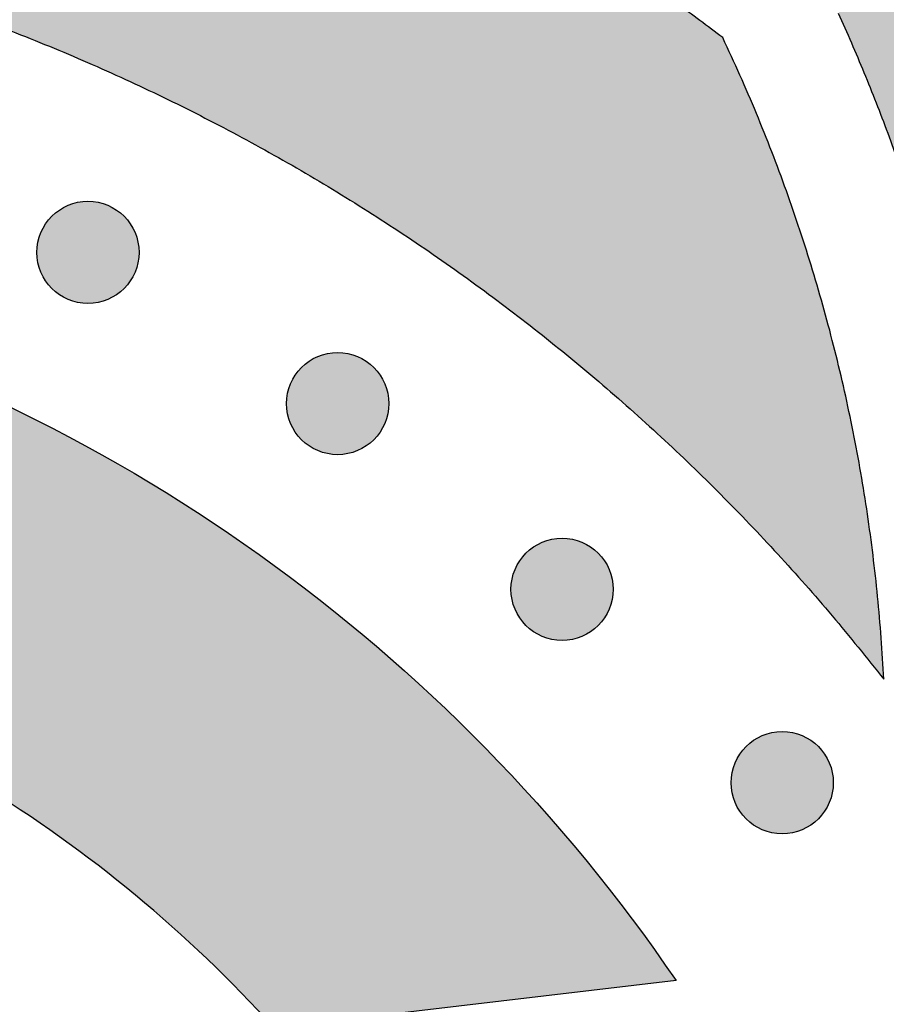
# Model space of a CAD drawing. Header units: millimetres. Extents: x -3873 to -97, y 912 to 4165.
# Tile 225 of 656: x -2880 to -2850, y 1201 to 1235. Entities that reach past the tile are written whole.
import ezdxf

# ---------------------------------------------------------------- set-up
doc = ezdxf.new("R2010")
doc.units = ezdxf.units.MM
doc.layers.add('pattern', color=7, linetype='Continuous', true_color=0x000000)

msp = doc.modelspace()

# ---------------------------------------------------------------- hatches: boundary and pattern name
at = {"layer": 'pattern'}
for points in [[(-2819.154, 1284.526), (-2825.195, 1267.622), (-2831.801, 1250.92), (-2838.96, 1234.448), (-2846.661, 1218.233), (-2846.828, 1219.345), (-2847.014, 1220.454), (-2847.221, 1221.562), (-2847.448, 1222.666), (-2847.694, 1223.767), (-2847.961, 1224.863), (-2848.247, 1225.955), (-2848.553, 1227.042), (-2848.879, 1228.123), (-2849.224, 1229.198), (-2849.588, 1230.267), (-2849.971, 1231.328), (-2850.373, 1232.381), (-2850.793, 1233.426), (-2851.232, 1234.462), (-2851.688, 1235.49), (-2847.14, 1245.555), (-2842.803, 1255.715), (-2838.681, 1265.965), (-2834.776, 1276.296), (-2833.713, 1276.604), (-2832.657, 1276.942), (-2831.609, 1277.309), (-2830.568, 1277.704), (-2829.538, 1278.128), (-2828.518, 1278.58), (-2827.51, 1279.06), (-2826.515, 1279.566), (-2825.535, 1280.1), (-2824.57, 1280.66), (-2823.621, 1281.245), (-2822.689, 1281.855), (-2821.776, 1282.489), (-2820.882, 1283.146), (-2820.007, 1283.826)], [(-2969.307, 1195.651), (-2968.261, 1197.577), (-2967.166, 1199.482), (-2966.024, 1201.363), (-2964.835, 1203.219), (-2963.601, 1205.048), (-2962.322, 1206.849), (-2960.999, 1208.619), (-2959.634, 1210.357), (-2958.227, 1212.062), (-2956.78, 1213.732), (-2955.294, 1215.366), (-2953.771, 1216.962), (-2952.212, 1218.52), (-2950.618, 1220.037), (-2948.99, 1221.514), (-2947.332, 1222.948), (-2945.832, 1224.179), (-2944.296, 1225.371), (-2942.723, 1226.524), (-2941.116, 1227.634), (-2939.477, 1228.702), (-2937.807, 1229.725), (-2936.108, 1230.702), (-2934.381, 1231.633), (-2932.63, 1232.515), (-2930.856, 1233.348), (-2929.061, 1234.131), (-2927.247, 1234.863), (-2925.416, 1235.544), (-2923.57, 1236.173), (-2921.713, 1236.75), (-2919.845, 1237.274), (-2917.869, 1237.765), (-2915.871, 1238.193), (-2913.853, 1238.556), (-2911.819, 1238.854), (-2909.771, 1239.085), (-2907.714, 1239.248), (-2905.65, 1239.343), (-2903.583, 1239.37), (-2901.517, 1239.329), (-2899.454, 1239.219), (-2897.398, 1239.041), (-2895.352, 1238.796), (-2893.32, 1238.484), (-2891.305, 1238.107), (-2889.31, 1237.665), (-2887.337, 1237.16), (-2885.991, 1236.778), (-2884.649, 1236.368), (-2883.311, 1235.93), (-2881.979, 1235.464), (-2880.653, 1234.971), (-2879.334, 1234.45), (-2878.023, 1233.902), (-2876.722, 1233.327), (-2875.429, 1232.725), (-2874.148, 1232.096), (-2872.878, 1231.44), (-2871.62, 1230.758), (-2870.375, 1230.051), (-2869.144, 1229.318), (-2867.927, 1228.56), (-2866.726, 1227.778), (-2865.54, 1226.971), (-2864.372, 1226.141), (-2863.221, 1225.287), (-2862.088, 1224.411), (-2860.974, 1223.514), (-2859.879, 1222.594), (-2858.805, 1221.655), (-2857.751, 1220.695), (-2856.718, 1219.715), (-2855.707, 1218.717), (-2854.718, 1217.702), (-2853.751, 1216.668), (-2852.808, 1215.619), (-2851.888, 1214.553), (-2850.992, 1213.473), (-2850.12, 1212.378), (-2850.208, 1213.812), (-2850.332, 1215.247), (-2850.491, 1216.681), (-2850.685, 1218.112), (-2850.915, 1219.54), (-2851.18, 1220.963), (-2851.48, 1222.38), (-2851.816, 1223.79), (-2852.186, 1225.191), (-2852.59, 1226.582), (-2853.028, 1227.962), (-2853.5, 1229.329), (-2854.004, 1230.683), (-2854.541, 1232.022), (-2855.109, 1233.344), (-2855.709, 1234.65), (-2857.302, 1235.837), (-2858.927, 1236.988), (-2860.582, 1238.101), (-2862.266, 1239.176), (-2863.977, 1240.211), (-2865.714, 1241.205), (-2867.476, 1242.158), (-2869.26, 1243.068), (-2871.066, 1243.934), (-2872.892, 1244.757), (-2874.736, 1245.535), (-2876.597, 1246.267), (-2878.473, 1246.954), (-2880.362, 1247.595), (-2882.262, 1248.188), (-2884.172, 1248.735), (-2886.524, 1249.337), (-2888.902, 1249.864), (-2891.305, 1250.314), (-2893.728, 1250.686), (-2896.167, 1250.978), (-2898.618, 1251.19), (-2901.078, 1251.321), (-2903.541, 1251.37), (-2906.006, 1251.338), (-2908.466, 1251.224), (-2910.919, 1251.03), (-2913.36, 1250.754), (-2915.785, 1250.4), (-2918.191, 1249.967), (-2920.573, 1249.456), (-2922.929, 1248.871), (-2925.113, 1248.258), (-2927.285, 1247.584), (-2929.443, 1246.848), (-2931.584, 1246.052), (-2933.706, 1245.195), (-2935.805, 1244.28), (-2937.88, 1243.306), (-2939.928, 1242.274), (-2941.946, 1241.186), (-2943.933, 1240.043), (-2945.886, 1238.847), (-2947.803, 1237.598), (-2949.682, 1236.3), (-2951.521, 1234.952), (-2953.318, 1233.557), (-2955.072, 1232.118), (-2956.503, 1230.888), (-2957.912, 1229.631), (-2959.301, 1228.347), (-2960.666, 1227.036), (-2962.008, 1225.701), (-2963.327, 1224.34), (-2964.621, 1222.955), (-2965.889, 1221.546), (-2967.132, 1220.115), (-2968.348, 1218.661), (-2969.537, 1217.186), (-2970.698, 1215.69), (-2971.831, 1214.174), (-2972.935, 1212.639), (-2974.011, 1211.086), (-2975.056, 1209.515)], [(-2879.002, 1225.94), (-2878.974, 1225.913), (-2878.945, 1225.886), (-2878.915, 1225.859), (-2878.884, 1225.833), (-2878.853, 1225.807), (-2878.82, 1225.782), (-2878.787, 1225.757), (-2878.753, 1225.733), (-2878.718, 1225.71), (-2878.682, 1225.687), (-2878.646, 1225.665), (-2878.608, 1225.644), (-2878.57, 1225.623), (-2878.532, 1225.603), (-2878.492, 1225.585), (-2878.452, 1225.567), (-2878.411, 1225.55), (-2878.37, 1225.534), (-2878.328, 1225.518), (-2878.286, 1225.504), (-2878.243, 1225.491), (-2878.199, 1225.479), (-2878.155, 1225.468), (-2878.111, 1225.458), (-2878.066, 1225.45), (-2878.021, 1225.442), (-2877.976, 1225.436), (-2877.931, 1225.43), (-2877.885, 1225.426), (-2877.839, 1225.423), (-2877.793, 1225.421), (-2877.747, 1225.421), (-2877.702, 1225.421), (-2877.656, 1225.423), (-2877.61, 1225.426), (-2877.564, 1225.43), (-2877.519, 1225.436), (-2877.474, 1225.442), (-2877.429, 1225.45), (-2877.384, 1225.458), (-2877.34, 1225.468), (-2877.296, 1225.479), (-2877.252, 1225.491), (-2877.209, 1225.504), (-2877.167, 1225.519), (-2877.125, 1225.534), (-2877.084, 1225.55), (-2877.043, 1225.567), (-2877.003, 1225.585), (-2876.963, 1225.604), (-2876.925, 1225.623), (-2876.887, 1225.644), (-2876.849, 1225.665), (-2876.813, 1225.687), (-2876.777, 1225.71), (-2876.742, 1225.733), (-2876.708, 1225.757), (-2876.675, 1225.782), (-2876.642, 1225.807), (-2876.611, 1225.833), (-2876.58, 1225.859), (-2876.55, 1225.886), (-2876.521, 1225.913), (-2876.493, 1225.941), (-2876.465, 1225.969), (-2876.438, 1225.998), (-2876.412, 1226.028), (-2876.385, 1226.058), (-2876.359, 1226.09), (-2876.334, 1226.122), (-2876.31, 1226.156), (-2876.286, 1226.19), (-2876.262, 1226.225), (-2876.239, 1226.26), (-2876.217, 1226.297), (-2876.196, 1226.334), (-2876.176, 1226.372), (-2876.156, 1226.411), (-2876.137, 1226.45), (-2876.119, 1226.491), (-2876.102, 1226.531), (-2876.086, 1226.573), (-2876.071, 1226.615), (-2876.057, 1226.657), (-2876.044, 1226.7), (-2876.032, 1226.743), (-2876.021, 1226.787), (-2876.011, 1226.832), (-2876.002, 1226.876), (-2875.995, 1226.921), (-2875.988, 1226.967), (-2875.983, 1227.012), (-2875.979, 1227.058), (-2875.976, 1227.103), (-2875.974, 1227.149), (-2875.973, 1227.195), (-2875.974, 1227.241), (-2875.976, 1227.287), (-2875.979, 1227.333), (-2875.983, 1227.379), (-2875.988, 1227.424), (-2875.995, 1227.469), (-2876.002, 1227.514), (-2876.011, 1227.559), (-2876.021, 1227.603), (-2876.032, 1227.647), (-2876.044, 1227.69), (-2876.057, 1227.733), (-2876.071, 1227.776), (-2876.086, 1227.818), (-2876.102, 1227.859), (-2876.119, 1227.9), (-2876.137, 1227.94), (-2876.156, 1227.979), (-2876.176, 1228.018), (-2876.196, 1228.056), (-2876.218, 1228.093), (-2876.24, 1228.13), (-2876.262, 1228.166), (-2876.286, 1228.201), (-2876.31, 1228.235), (-2876.334, 1228.268), (-2876.36, 1228.3), (-2876.385, 1228.332), (-2876.412, 1228.363), (-2876.438, 1228.393), (-2876.466, 1228.422), (-2876.493, 1228.45), (-2876.521, 1228.477), (-2876.55, 1228.505), (-2876.58, 1228.531), (-2876.611, 1228.557), (-2876.643, 1228.583), (-2876.675, 1228.608), (-2876.708, 1228.633), (-2876.742, 1228.657), (-2876.777, 1228.681), (-2876.813, 1228.703), (-2876.85, 1228.725), (-2876.887, 1228.747), (-2876.925, 1228.767), (-2876.964, 1228.787), (-2877.003, 1228.806), (-2877.043, 1228.824), (-2877.084, 1228.841), (-2877.125, 1228.857), (-2877.167, 1228.872), (-2877.21, 1228.886), (-2877.253, 1228.899), (-2877.296, 1228.911), (-2877.34, 1228.922), (-2877.384, 1228.932), (-2877.429, 1228.941), (-2877.474, 1228.948), (-2877.519, 1228.955), (-2877.565, 1228.96), (-2877.61, 1228.964), (-2877.656, 1228.967), (-2877.702, 1228.969), (-2877.748, 1228.969), (-2877.794, 1228.969), (-2877.84, 1228.967), (-2877.885, 1228.964), (-2877.931, 1228.96), (-2877.976, 1228.955), (-2878.022, 1228.948), (-2878.067, 1228.94), (-2878.111, 1228.932), (-2878.156, 1228.922), (-2878.2, 1228.911), (-2878.243, 1228.899), (-2878.286, 1228.886), (-2878.328, 1228.872), (-2878.37, 1228.857), (-2878.412, 1228.84), (-2878.452, 1228.823), (-2878.493, 1228.805), (-2878.532, 1228.787), (-2878.571, 1228.767), (-2878.609, 1228.746), (-2878.646, 1228.725), (-2878.682, 1228.703), (-2878.718, 1228.68), (-2878.753, 1228.657), (-2878.787, 1228.633), (-2878.821, 1228.608), (-2878.853, 1228.583), (-2878.885, 1228.557), (-2878.915, 1228.531), (-2878.945, 1228.504), (-2878.974, 1228.477), (-2879.002, 1228.45), (-2879.03, 1228.421), (-2879.057, 1228.392), (-2879.084, 1228.363), (-2879.11, 1228.332), (-2879.136, 1228.3), (-2879.161, 1228.268), (-2879.186, 1228.234), (-2879.21, 1228.2), (-2879.233, 1228.165), (-2879.256, 1228.13), (-2879.278, 1228.093), (-2879.299, 1228.056), (-2879.32, 1228.018), (-2879.339, 1227.979), (-2879.358, 1227.94), (-2879.376, 1227.9), (-2879.393, 1227.859), (-2879.409, 1227.818), (-2879.424, 1227.776), (-2879.438, 1227.733), (-2879.451, 1227.69), (-2879.463, 1227.647), (-2879.474, 1227.603), (-2879.484, 1227.559), (-2879.493, 1227.514), (-2879.501, 1227.469), (-2879.507, 1227.424), (-2879.512, 1227.378), (-2879.517, 1227.333), (-2879.52, 1227.287), (-2879.521, 1227.241), (-2879.522, 1227.195), (-2879.521, 1227.149), (-2879.52, 1227.103), (-2879.517, 1227.057), (-2879.512, 1227.012), (-2879.507, 1226.966), (-2879.501, 1226.921), (-2879.493, 1226.876), (-2879.484, 1226.831), (-2879.474, 1226.787), (-2879.463, 1226.743), (-2879.451, 1226.7), (-2879.438, 1226.657), (-2879.424, 1226.614), (-2879.409, 1226.572), (-2879.393, 1226.531), (-2879.376, 1226.49), (-2879.358, 1226.45), (-2879.339, 1226.411), (-2879.319, 1226.372), (-2879.299, 1226.334), (-2879.278, 1226.297), (-2879.256, 1226.26), (-2879.233, 1226.225), (-2879.21, 1226.19), (-2879.185, 1226.156), (-2879.161, 1226.122), (-2879.136, 1226.09), (-2879.11, 1226.058), (-2879.084, 1226.027), (-2879.057, 1225.998), (-2879.03, 1225.969)], [(-2857.33, 1201.912), (-2871.281, 1200.274), (-2871.839, 1200.877), (-2872.408, 1201.473), (-2872.989, 1202.059), (-2873.582, 1202.636), (-2874.185, 1203.204), (-2874.8, 1203.762), (-2875.426, 1204.31), (-2876.061, 1204.847), (-2876.708, 1205.374), (-2877.364, 1205.89), (-2878.03, 1206.394), (-2878.705, 1206.887), (-2879.39, 1207.369), (-2880.083, 1207.838), (-2880.784, 1208.295), (-2881.494, 1208.739), (-2882.212, 1209.171), (-2882.937, 1209.589), (-2883.669, 1209.995), (-2884.408, 1210.387), (-2885.154, 1210.766), (-2885.905, 1211.131), (-2886.662, 1211.482), (-2887.424, 1211.82), (-2888.192, 1212.143), (-2888.963, 1212.453), (-2889.739, 1212.748), (-2890.519, 1213.029), (-2891.302, 1213.296), (-2892.088, 1213.548), (-2892.876, 1213.786), (-2893.667, 1214.01), (-2894.881, 1214.321), (-2896.109, 1214.593), (-2897.35, 1214.825), (-2898.601, 1215.017), (-2899.86, 1215.168), (-2901.125, 1215.277), (-2902.395, 1215.345), (-2903.667, 1215.37), (-2904.94, 1215.354), (-2906.21, 1215.295), (-2907.476, 1215.195), (-2908.737, 1215.052), (-2909.989, 1214.869), (-2911.231, 1214.646), (-2912.461, 1214.382), (-2913.677, 1214.08), (-2914.912, 1213.733), (-2916.14, 1213.352), (-2917.361, 1212.936), (-2918.571, 1212.486), (-2919.771, 1212.002), (-2920.958, 1211.484), (-2922.131, 1210.933), (-2923.289, 1210.35), (-2924.43, 1209.735), (-2925.554, 1209.089), (-2926.658, 1208.412), (-2927.742, 1207.706), (-2928.804, 1206.972), (-2929.844, 1206.21), (-2930.86, 1205.421), (-2931.852, 1204.607), (-2933.277, 1203.37), (-2934.671, 1202.09), (-2936.031, 1200.769), (-2937.357, 1199.408), (-2938.646, 1198.007), (-2939.897, 1196.57), (-2941.108, 1195.096), (-2942.277, 1193.589), (-2943.404, 1192.049), (-2944.486, 1190.479), (-2945.523, 1188.88), (-2946.514, 1187.255), (-2947.457, 1185.605), (-2948.352, 1183.932), (-2949.198, 1182.24), (-2949.994, 1180.529), (-2956.768, 1165.41), (-2963.089, 1180.654), (-2960.943, 1185.44), (-2960.006, 1187.454), (-2959.011, 1189.446), (-2957.958, 1191.414), (-2956.848, 1193.355), (-2955.682, 1195.268), (-2954.461, 1197.15), (-2953.187, 1198.998), (-2951.862, 1200.81), (-2950.485, 1202.584), (-2949.06, 1204.318), (-2947.588, 1206.01), (-2946.071, 1207.658), (-2944.511, 1209.261), (-2942.909, 1210.816), (-2941.269, 1212.322), (-2939.592, 1213.778), (-2938.346, 1214.8), (-2937.07, 1215.79), (-2935.764, 1216.748), (-2934.429, 1217.67), (-2933.067, 1218.557), (-2931.68, 1219.407), (-2930.269, 1220.219), (-2928.835, 1220.991), (-2927.381, 1221.724), (-2925.907, 1222.416), (-2924.416, 1223.066), (-2922.909, 1223.675), (-2921.388, 1224.24), (-2919.855, 1224.763), (-2918.312, 1225.242), (-2916.761, 1225.677), (-2915.165, 1226.074), (-2913.551, 1226.419), (-2911.921, 1226.713), (-2910.278, 1226.953), (-2908.624, 1227.14), (-2906.962, 1227.272), (-2905.295, 1227.349), (-2903.625, 1227.37), (-2901.956, 1227.337), (-2900.29, 1227.248), (-2898.629, 1227.105), (-2896.976, 1226.907), (-2895.335, 1226.655), (-2893.707, 1226.35), (-2892.095, 1225.993), (-2890.502, 1225.585), (-2889.275, 1225.235), (-2888.052, 1224.858), (-2886.832, 1224.452), (-2885.619, 1224.019), (-2884.411, 1223.557), (-2883.21, 1223.068), (-2882.018, 1222.552), (-2880.835, 1222.008), (-2879.662, 1221.436), (-2878.499, 1220.838), (-2877.349, 1220.214), (-2876.211, 1219.563), (-2875.087, 1218.886), (-2873.978, 1218.184), (-2872.884, 1217.457), (-2871.806, 1216.706), (-2870.745, 1215.931), (-2869.701, 1215.133), (-2868.677, 1214.312), (-2867.672, 1213.469), (-2866.686, 1212.604), (-2865.721, 1211.719), (-2864.778, 1210.815), (-2863.856, 1209.891), (-2862.957, 1208.949), (-2862.081, 1207.989), (-2861.228, 1207.013), (-2860.399, 1206.021), (-2859.595, 1205.014), (-2858.815, 1203.993), (-2858.06, 1202.959)], [(-2870.334, 1220.691), (-2870.305, 1220.664), (-2870.276, 1220.636), (-2870.246, 1220.61), (-2870.216, 1220.583), (-2870.184, 1220.558), (-2870.152, 1220.532), (-2870.118, 1220.508), (-2870.084, 1220.484), (-2870.049, 1220.46), (-2870.014, 1220.438), (-2869.977, 1220.416), (-2869.94, 1220.394), (-2869.902, 1220.374), (-2869.863, 1220.354), (-2869.824, 1220.335), (-2869.784, 1220.317), (-2869.743, 1220.3), (-2869.702, 1220.284), (-2869.66, 1220.269), (-2869.617, 1220.255), (-2869.574, 1220.242), (-2869.531, 1220.23), (-2869.487, 1220.219), (-2869.442, 1220.209), (-2869.398, 1220.2), (-2869.353, 1220.193), (-2869.308, 1220.186), (-2869.262, 1220.181), (-2869.216, 1220.177), (-2869.171, 1220.174), (-2869.125, 1220.172), (-2869.079, 1220.172), (-2869.033, 1220.172), (-2868.987, 1220.174), (-2868.941, 1220.177), (-2868.896, 1220.181), (-2868.85, 1220.186), (-2868.805, 1220.193), (-2868.76, 1220.2), (-2868.715, 1220.209), (-2868.671, 1220.219), (-2868.627, 1220.23), (-2868.584, 1220.242), (-2868.541, 1220.255), (-2868.498, 1220.269), (-2868.456, 1220.284), (-2868.415, 1220.3), (-2868.374, 1220.318), (-2868.334, 1220.335), (-2868.295, 1220.354), (-2868.256, 1220.374), (-2868.218, 1220.394), (-2868.181, 1220.416), (-2868.144, 1220.438), (-2868.108, 1220.461), (-2868.074, 1220.484), (-2868.039, 1220.508), (-2868.006, 1220.533), (-2867.974, 1220.558), (-2867.942, 1220.584), (-2867.911, 1220.61), (-2867.881, 1220.637), (-2867.852, 1220.664), (-2867.824, 1220.691), (-2867.797, 1220.719), (-2867.77, 1220.748), (-2867.743, 1220.778), (-2867.717, 1220.809), (-2867.691, 1220.841), (-2867.666, 1220.873), (-2867.641, 1220.906), (-2867.617, 1220.941), (-2867.594, 1220.975), (-2867.571, 1221.011), (-2867.549, 1221.048), (-2867.528, 1221.085), (-2867.507, 1221.123), (-2867.487, 1221.162), (-2867.469, 1221.201), (-2867.451, 1221.241), (-2867.434, 1221.282), (-2867.417, 1221.323), (-2867.402, 1221.365), (-2867.388, 1221.408), (-2867.375, 1221.451), (-2867.363, 1221.494), (-2867.352, 1221.538), (-2867.342, 1221.582), (-2867.334, 1221.627), (-2867.326, 1221.672), (-2867.32, 1221.717), (-2867.314, 1221.763), (-2867.31, 1221.808), (-2867.307, 1221.854), (-2867.305, 1221.9), (-2867.305, 1221.946), (-2867.305, 1221.992), (-2867.307, 1222.038), (-2867.31, 1222.084), (-2867.314, 1222.129), (-2867.32, 1222.175), (-2867.326, 1222.22), (-2867.334, 1222.265), (-2867.342, 1222.31), (-2867.352, 1222.354), (-2867.363, 1222.398), (-2867.375, 1222.441), (-2867.388, 1222.484), (-2867.402, 1222.527), (-2867.418, 1222.569), (-2867.434, 1222.61), (-2867.451, 1222.651), (-2867.469, 1222.691), (-2867.488, 1222.73), (-2867.507, 1222.769), (-2867.528, 1222.807), (-2867.549, 1222.844), (-2867.571, 1222.881), (-2867.594, 1222.916), (-2867.617, 1222.951), (-2867.641, 1222.985), (-2867.666, 1223.019), (-2867.691, 1223.051), (-2867.717, 1223.083), (-2867.743, 1223.113), (-2867.77, 1223.143), (-2867.797, 1223.172), (-2867.825, 1223.201), (-2867.853, 1223.228), (-2867.882, 1223.255), (-2867.912, 1223.282), (-2867.942, 1223.308), (-2867.974, 1223.334), (-2868.006, 1223.359), (-2868.04, 1223.384), (-2868.074, 1223.408), (-2868.109, 1223.431), (-2868.144, 1223.454), (-2868.181, 1223.476), (-2868.218, 1223.497), (-2868.256, 1223.518), (-2868.295, 1223.537), (-2868.334, 1223.556), (-2868.374, 1223.574), (-2868.415, 1223.591), (-2868.457, 1223.607), (-2868.498, 1223.622), (-2868.541, 1223.637), (-2868.584, 1223.65), (-2868.627, 1223.662), (-2868.671, 1223.673), (-2868.716, 1223.683), (-2868.76, 1223.691), (-2868.805, 1223.699), (-2868.85, 1223.705), (-2868.896, 1223.711), (-2868.942, 1223.715), (-2868.987, 1223.718), (-2869.033, 1223.72), (-2869.079, 1223.72), (-2869.125, 1223.72), (-2869.171, 1223.718), (-2869.217, 1223.715), (-2869.262, 1223.711), (-2869.308, 1223.705), (-2869.353, 1223.699), (-2869.398, 1223.691), (-2869.443, 1223.682), (-2869.487, 1223.673), (-2869.531, 1223.662), (-2869.574, 1223.65), (-2869.617, 1223.636), (-2869.66, 1223.622), (-2869.702, 1223.607), (-2869.743, 1223.591), (-2869.784, 1223.574), (-2869.824, 1223.556), (-2869.863, 1223.537), (-2869.902, 1223.518), (-2869.94, 1223.497), (-2869.977, 1223.476), (-2870.014, 1223.454), (-2870.05, 1223.431), (-2870.085, 1223.408), (-2870.119, 1223.384), (-2870.152, 1223.359), (-2870.184, 1223.334), (-2870.216, 1223.308), (-2870.247, 1223.282), (-2870.277, 1223.255), (-2870.306, 1223.228), (-2870.334, 1223.2), (-2870.361, 1223.172), (-2870.388, 1223.143), (-2870.415, 1223.113), (-2870.441, 1223.083), (-2870.467, 1223.051), (-2870.492, 1223.018), (-2870.517, 1222.985), (-2870.541, 1222.951), (-2870.564, 1222.916), (-2870.587, 1222.88), (-2870.609, 1222.844), (-2870.63, 1222.807), (-2870.651, 1222.769), (-2870.671, 1222.73), (-2870.689, 1222.691), (-2870.707, 1222.65), (-2870.724, 1222.61), (-2870.741, 1222.568), (-2870.756, 1222.526), (-2870.77, 1222.484), (-2870.783, 1222.441), (-2870.795, 1222.397), (-2870.806, 1222.354), (-2870.816, 1222.309), (-2870.824, 1222.265), (-2870.832, 1222.22), (-2870.839, 1222.174), (-2870.844, 1222.129), (-2870.848, 1222.083), (-2870.851, 1222.037), (-2870.853, 1221.992), (-2870.853, 1221.946), (-2870.853, 1221.9), (-2870.851, 1221.854), (-2870.848, 1221.808), (-2870.844, 1221.762), (-2870.838, 1221.717), (-2870.832, 1221.672), (-2870.824, 1221.627), (-2870.816, 1221.582), (-2870.806, 1221.538), (-2870.795, 1221.494), (-2870.783, 1221.45), (-2870.77, 1221.407), (-2870.756, 1221.365), (-2870.74, 1221.323), (-2870.724, 1221.282), (-2870.707, 1221.241), (-2870.689, 1221.201), (-2870.671, 1221.161), (-2870.651, 1221.123), (-2870.63, 1221.085), (-2870.609, 1221.047), (-2870.587, 1221.011), (-2870.564, 1220.975), (-2870.541, 1220.94), (-2870.517, 1220.906), (-2870.492, 1220.873), (-2870.467, 1220.84), (-2870.441, 1220.809), (-2870.415, 1220.778), (-2870.388, 1220.748), (-2870.361, 1220.719)], [(-2862.541, 1214.243), (-2862.513, 1214.216), (-2862.484, 1214.189), (-2862.454, 1214.162), (-2862.423, 1214.136), (-2862.391, 1214.11), (-2862.359, 1214.085), (-2862.326, 1214.06), (-2862.292, 1214.036), (-2862.257, 1214.013), (-2862.221, 1213.99), (-2862.184, 1213.968), (-2862.147, 1213.947), (-2862.109, 1213.926), (-2862.07, 1213.907), (-2862.031, 1213.888), (-2861.991, 1213.87), (-2861.95, 1213.853), (-2861.909, 1213.837), (-2861.867, 1213.822), (-2861.824, 1213.807), (-2861.781, 1213.794), (-2861.738, 1213.782), (-2861.694, 1213.771), (-2861.65, 1213.761), (-2861.605, 1213.753), (-2861.56, 1213.745), (-2861.515, 1213.739), (-2861.469, 1213.733), (-2861.424, 1213.729), (-2861.378, 1213.726), (-2861.332, 1213.724), (-2861.286, 1213.724), (-2861.24, 1213.724), (-2861.194, 1213.726), (-2861.149, 1213.729), (-2861.103, 1213.733), (-2861.057, 1213.739), (-2861.012, 1213.745), (-2860.967, 1213.753), (-2860.923, 1213.762), (-2860.878, 1213.771), (-2860.834, 1213.782), (-2860.791, 1213.794), (-2860.748, 1213.808), (-2860.705, 1213.822), (-2860.663, 1213.837), (-2860.622, 1213.853), (-2860.581, 1213.87), (-2860.541, 1213.888), (-2860.502, 1213.907), (-2860.463, 1213.926), (-2860.425, 1213.947), (-2860.388, 1213.968), (-2860.351, 1213.99), (-2860.316, 1214.013), (-2860.281, 1214.036), (-2860.247, 1214.06), (-2860.213, 1214.085), (-2860.181, 1214.11), (-2860.149, 1214.136), (-2860.119, 1214.162), (-2860.089, 1214.189), (-2860.06, 1214.216), (-2860.032, 1214.244), (-2860.004, 1214.272), (-2859.977, 1214.301), (-2859.95, 1214.331), (-2859.924, 1214.361), (-2859.898, 1214.393), (-2859.873, 1214.426), (-2859.848, 1214.459), (-2859.824, 1214.493), (-2859.801, 1214.528), (-2859.778, 1214.564), (-2859.756, 1214.6), (-2859.735, 1214.637), (-2859.714, 1214.675), (-2859.695, 1214.714), (-2859.676, 1214.753), (-2859.658, 1214.794), (-2859.641, 1214.834), (-2859.625, 1214.876), (-2859.61, 1214.918), (-2859.596, 1214.96), (-2859.582, 1215.003), (-2859.57, 1215.047), (-2859.559, 1215.09), (-2859.55, 1215.135), (-2859.541, 1215.179), (-2859.533, 1215.224), (-2859.527, 1215.27), (-2859.521, 1215.315), (-2859.517, 1215.361), (-2859.514, 1215.406), (-2859.513, 1215.452), (-2859.512, 1215.498), (-2859.513, 1215.544), (-2859.514, 1215.59), (-2859.517, 1215.636), (-2859.521, 1215.682), (-2859.527, 1215.727), (-2859.533, 1215.772), (-2859.541, 1215.817), (-2859.55, 1215.862), (-2859.559, 1215.906), (-2859.57, 1215.95), (-2859.582, 1215.994), (-2859.596, 1216.037), (-2859.61, 1216.079), (-2859.625, 1216.121), (-2859.641, 1216.162), (-2859.658, 1216.203), (-2859.676, 1216.243), (-2859.695, 1216.283), (-2859.714, 1216.321), (-2859.735, 1216.359), (-2859.756, 1216.397), (-2859.778, 1216.433), (-2859.801, 1216.469), (-2859.824, 1216.504), (-2859.848, 1216.538), (-2859.873, 1216.571), (-2859.898, 1216.603), (-2859.924, 1216.635), (-2859.95, 1216.666), (-2859.977, 1216.696), (-2860.004, 1216.725), (-2860.032, 1216.753), (-2860.06, 1216.78), (-2860.089, 1216.808), (-2860.119, 1216.834), (-2860.15, 1216.861), (-2860.181, 1216.886), (-2860.214, 1216.912), (-2860.247, 1216.936), (-2860.281, 1216.96), (-2860.316, 1216.984), (-2860.352, 1217.006), (-2860.388, 1217.028), (-2860.425, 1217.05), (-2860.463, 1217.07), (-2860.502, 1217.09), (-2860.542, 1217.109), (-2860.582, 1217.127), (-2860.622, 1217.144), (-2860.664, 1217.16), (-2860.706, 1217.175), (-2860.748, 1217.189), (-2860.791, 1217.202), (-2860.835, 1217.214), (-2860.879, 1217.225), (-2860.923, 1217.235), (-2860.967, 1217.244), (-2861.012, 1217.251), (-2861.058, 1217.258), (-2861.103, 1217.263), (-2861.149, 1217.267), (-2861.195, 1217.27), (-2861.24, 1217.272), (-2861.286, 1217.272), (-2861.332, 1217.272), (-2861.378, 1217.27), (-2861.424, 1217.267), (-2861.47, 1217.263), (-2861.515, 1217.258), (-2861.56, 1217.251), (-2861.605, 1217.244), (-2861.65, 1217.235), (-2861.694, 1217.225), (-2861.738, 1217.214), (-2861.782, 1217.202), (-2861.825, 1217.189), (-2861.867, 1217.175), (-2861.909, 1217.16), (-2861.95, 1217.143), (-2861.991, 1217.126), (-2862.031, 1217.109), (-2862.071, 1217.09), (-2862.109, 1217.07), (-2862.147, 1217.049), (-2862.185, 1217.028), (-2862.221, 1217.006), (-2862.257, 1216.983), (-2862.292, 1216.96), (-2862.326, 1216.936), (-2862.359, 1216.911), (-2862.392, 1216.886), (-2862.423, 1216.86), (-2862.454, 1216.834), (-2862.484, 1216.807), (-2862.513, 1216.78), (-2862.541, 1216.753), (-2862.569, 1216.725), (-2862.596, 1216.695), (-2862.622, 1216.666), (-2862.649, 1216.635), (-2862.674, 1216.603), (-2862.7, 1216.571), (-2862.724, 1216.538), (-2862.748, 1216.503), (-2862.772, 1216.468), (-2862.794, 1216.433), (-2862.816, 1216.396), (-2862.838, 1216.359), (-2862.858, 1216.321), (-2862.878, 1216.282), (-2862.897, 1216.243), (-2862.915, 1216.203), (-2862.932, 1216.162), (-2862.948, 1216.121), (-2862.963, 1216.079), (-2862.977, 1216.036), (-2862.99, 1215.993), (-2863.002, 1215.95), (-2863.013, 1215.906), (-2863.023, 1215.862), (-2863.032, 1215.817), (-2863.039, 1215.772), (-2863.046, 1215.727), (-2863.051, 1215.681), (-2863.055, 1215.636), (-2863.058, 1215.59), (-2863.06, 1215.544), (-2863.061, 1215.498), (-2863.06, 1215.452), (-2863.058, 1215.406), (-2863.055, 1215.36), (-2863.051, 1215.315), (-2863.046, 1215.269), (-2863.039, 1215.224), (-2863.032, 1215.179), (-2863.023, 1215.134), (-2863.013, 1215.09), (-2863.002, 1215.046), (-2862.99, 1215.003), (-2862.977, 1214.96), (-2862.963, 1214.917), (-2862.948, 1214.875), (-2862.932, 1214.834), (-2862.915, 1214.793), (-2862.897, 1214.753), (-2862.878, 1214.714), (-2862.858, 1214.675), (-2862.838, 1214.637), (-2862.816, 1214.6), (-2862.794, 1214.563), (-2862.772, 1214.528), (-2862.748, 1214.493), (-2862.724, 1214.459), (-2862.699, 1214.425), (-2862.674, 1214.393), (-2862.648, 1214.361), (-2862.622, 1214.33), (-2862.595, 1214.301), (-2862.568, 1214.272)], [(-2854.899, 1207.53), (-2854.871, 1207.502), (-2854.842, 1207.475), (-2854.812, 1207.448), (-2854.781, 1207.422), (-2854.749, 1207.396), (-2854.717, 1207.371), (-2854.684, 1207.346), (-2854.649, 1207.322), (-2854.615, 1207.299), (-2854.579, 1207.276), (-2854.542, 1207.254), (-2854.505, 1207.233), (-2854.467, 1207.212), (-2854.428, 1207.193), (-2854.389, 1207.174), (-2854.349, 1207.156), (-2854.308, 1207.139), (-2854.267, 1207.123), (-2854.225, 1207.108), (-2854.182, 1207.094), (-2854.139, 1207.08), (-2854.096, 1207.068), (-2854.052, 1207.057), (-2854.008, 1207.048), (-2853.963, 1207.039), (-2853.918, 1207.031), (-2853.873, 1207.025), (-2853.827, 1207.019), (-2853.782, 1207.015), (-2853.736, 1207.012), (-2853.69, 1207.011), (-2853.644, 1207.01), (-2853.598, 1207.011), (-2853.552, 1207.012), (-2853.506, 1207.015), (-2853.461, 1207.019), (-2853.415, 1207.025), (-2853.37, 1207.031), (-2853.325, 1207.039), (-2853.28, 1207.048), (-2853.236, 1207.058), (-2853.192, 1207.068), (-2853.149, 1207.081), (-2853.106, 1207.094), (-2853.063, 1207.108), (-2853.021, 1207.123), (-2852.98, 1207.139), (-2852.939, 1207.156), (-2852.899, 1207.174), (-2852.86, 1207.193), (-2852.821, 1207.212), (-2852.783, 1207.233), (-2852.746, 1207.254), (-2852.709, 1207.276), (-2852.674, 1207.299), (-2852.639, 1207.322), (-2852.605, 1207.346), (-2852.571, 1207.371), (-2852.539, 1207.396), (-2852.507, 1207.422), (-2852.477, 1207.448), (-2852.447, 1207.475), (-2852.418, 1207.502), (-2852.389, 1207.53), (-2852.362, 1207.558), (-2852.335, 1207.587), (-2852.308, 1207.617), (-2852.282, 1207.648), (-2852.256, 1207.679), (-2852.231, 1207.712), (-2852.206, 1207.745), (-2852.182, 1207.779), (-2852.159, 1207.814), (-2852.136, 1207.85), (-2852.114, 1207.886), (-2852.093, 1207.923), (-2852.072, 1207.961), (-2852.053, 1208), (-2852.034, 1208.04), (-2852.016, 1208.08), (-2851.999, 1208.12), (-2851.983, 1208.162), (-2851.968, 1208.204), (-2851.953, 1208.246), (-2851.94, 1208.289), (-2851.928, 1208.333), (-2851.917, 1208.377), (-2851.908, 1208.421), (-2851.899, 1208.465), (-2851.891, 1208.51), (-2851.885, 1208.556), (-2851.879, 1208.601), (-2851.875, 1208.647), (-2851.872, 1208.693), (-2851.871, 1208.738), (-2851.87, 1208.784), (-2851.871, 1208.83), (-2851.872, 1208.876), (-2851.875, 1208.922), (-2851.879, 1208.968), (-2851.885, 1209.013), (-2851.891, 1209.058), (-2851.899, 1209.103), (-2851.908, 1209.148), (-2851.917, 1209.192), (-2851.928, 1209.236), (-2851.94, 1209.28), (-2851.954, 1209.323), (-2851.968, 1209.365), (-2851.983, 1209.407), (-2851.999, 1209.448), (-2852.016, 1209.489), (-2852.034, 1209.529), (-2852.053, 1209.569), (-2852.072, 1209.607), (-2852.093, 1209.645), (-2852.114, 1209.683), (-2852.136, 1209.719), (-2852.159, 1209.755), (-2852.182, 1209.79), (-2852.206, 1209.824), (-2852.231, 1209.857), (-2852.256, 1209.89), (-2852.282, 1209.921), (-2852.308, 1209.952), (-2852.335, 1209.982), (-2852.362, 1210.011), (-2852.39, 1210.039), (-2852.418, 1210.067), (-2852.447, 1210.094), (-2852.477, 1210.12), (-2852.508, 1210.147), (-2852.539, 1210.172), (-2852.572, 1210.198), (-2852.605, 1210.222), (-2852.639, 1210.246), (-2852.674, 1210.27), (-2852.71, 1210.292), (-2852.746, 1210.314), (-2852.783, 1210.336), (-2852.821, 1210.356), (-2852.86, 1210.376), (-2852.9, 1210.395), (-2852.94, 1210.413), (-2852.98, 1210.43), (-2853.022, 1210.446), (-2853.064, 1210.461), (-2853.106, 1210.475), (-2853.149, 1210.488), (-2853.193, 1210.5), (-2853.236, 1210.511), (-2853.281, 1210.521), (-2853.325, 1210.53), (-2853.37, 1210.537), (-2853.416, 1210.544), (-2853.461, 1210.549), (-2853.507, 1210.553), (-2853.553, 1210.556), (-2853.598, 1210.558), (-2853.644, 1210.559), (-2853.69, 1210.558), (-2853.736, 1210.556), (-2853.782, 1210.553), (-2853.828, 1210.549), (-2853.873, 1210.544), (-2853.918, 1210.537), (-2853.963, 1210.53), (-2854.008, 1210.521), (-2854.052, 1210.511), (-2854.096, 1210.5), (-2854.14, 1210.488), (-2854.183, 1210.475), (-2854.225, 1210.461), (-2854.267, 1210.446), (-2854.308, 1210.43), (-2854.349, 1210.413), (-2854.389, 1210.395), (-2854.429, 1210.376), (-2854.467, 1210.356), (-2854.505, 1210.336), (-2854.543, 1210.314), (-2854.579, 1210.292), (-2854.615, 1210.27), (-2854.65, 1210.246), (-2854.684, 1210.222), (-2854.717, 1210.197), (-2854.75, 1210.172), (-2854.781, 1210.146), (-2854.812, 1210.12), (-2854.842, 1210.093), (-2854.871, 1210.066), (-2854.899, 1210.039), (-2854.926, 1210.011), (-2854.954, 1209.982), (-2854.98, 1209.952), (-2855.007, 1209.921), (-2855.032, 1209.889), (-2855.058, 1209.857), (-2855.082, 1209.824), (-2855.106, 1209.79), (-2855.13, 1209.755), (-2855.152, 1209.719), (-2855.174, 1209.682), (-2855.196, 1209.645), (-2855.216, 1209.607), (-2855.236, 1209.568), (-2855.255, 1209.529), (-2855.273, 1209.489), (-2855.29, 1209.448), (-2855.306, 1209.407), (-2855.321, 1209.365), (-2855.335, 1209.322), (-2855.348, 1209.279), (-2855.36, 1209.236), (-2855.371, 1209.192), (-2855.381, 1209.148), (-2855.39, 1209.103), (-2855.397, 1209.058), (-2855.404, 1209.013), (-2855.409, 1208.967), (-2855.413, 1208.922), (-2855.416, 1208.876), (-2855.418, 1208.83), (-2855.419, 1208.784), (-2855.418, 1208.738), (-2855.416, 1208.692), (-2855.413, 1208.647), (-2855.409, 1208.601), (-2855.404, 1208.555), (-2855.397, 1208.51), (-2855.39, 1208.465), (-2855.381, 1208.421), (-2855.371, 1208.376), (-2855.36, 1208.332), (-2855.348, 1208.289), (-2855.335, 1208.246), (-2855.321, 1208.203), (-2855.306, 1208.162), (-2855.29, 1208.12), (-2855.272, 1208.079), (-2855.255, 1208.039), (-2855.236, 1208), (-2855.216, 1207.961), (-2855.196, 1207.923), (-2855.174, 1207.886), (-2855.152, 1207.849), (-2855.13, 1207.814), (-2855.106, 1207.779), (-2855.082, 1207.745), (-2855.057, 1207.711), (-2855.032, 1207.679), (-2855.006, 1207.647), (-2854.98, 1207.617), (-2854.953, 1207.587), (-2854.926, 1207.558)]]:
    msp.add_hatch(color=256, dxfattribs=at).paths.add_polyline_path(points, flags=0)

# ---------------------------------------------------------------- linework, layer by layer
msp.add_line((-2857.33, 1201.912), (-2871.281, 1200.274), dxfattribs=at)
for centre in [(-2877.748, 1227.195), (-2869.079, 1221.946), (-2861.286, 1215.498), (-2853.644, 1208.784)]:
    msp.add_circle(centre, 1.774, dxfattribs=at)
at = {"layer": 'pattern', "extrusion": (0, 0, -1)}
msp.add_arc((2906.051, 1168.72), 58.953, 105.29256, 145.73419, dxfattribs=at)
at = {"layer": 'pattern'}
msp.add_arc((-2906.051, 1168.72), 46.953, 42.2244, 74.7074, dxfattribs=at)
for points, weights, knots in [([(-2855.709, 1234.65), (-2868.567, 1244.468), (-2884.172, 1248.735), (-2903.532, 1254.029), (-2922.929, 1248.871), (-2940.878, 1244.098), (-2955.072, 1232.118), (-2966.723, 1222.284), (-2975.056, 1209.515)], [1, 0.981507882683, 1, 0.965508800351, 1, 0.975776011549, 1, 0.989391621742, 1], [132.735037, 132.735037, 132.735037, 164.690282, 164.690282, 203.898715, 203.898715, 240.441296, 240.441296, 270.718866, 270.718866, 270.718866]), ([(-2969.307, 1195.651), (-2960.972, 1211.435), (-2947.332, 1222.948), (-2935.194, 1233.192), (-2919.845, 1237.274), (-2903.576, 1241.6), (-2887.337, 1237.16), (-2864.615, 1230.947), (-2850.12, 1212.378)], [1, 0.98163196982, 1, 0.975776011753, 1, 0.965508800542, 1, 0.949062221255, 1], [-35.25962, -35.25962, -35.25962, 0, 0, 31.249243, 31.249243, 64.135935, 64.135935, 109.623951, 109.623951, 109.623951])]:
    msp.add_rational_spline(points, weights, degree=2, knots=knots, dxfattribs=at)
for points, weights in [([(-2846.661, 1218.233), (-2847.926, 1227.225), (-2851.688, 1235.49)], [1, 0.989688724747, 1]), ([(-2850.12, 1212.378), (-2850.695, 1224.071), (-2855.709, 1234.65)], [1, 0.980714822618, 1])]:
    msp.add_rational_spline(points, weights, degree=2, dxfattribs=at)

doc.saveas('drawing.dxf')
